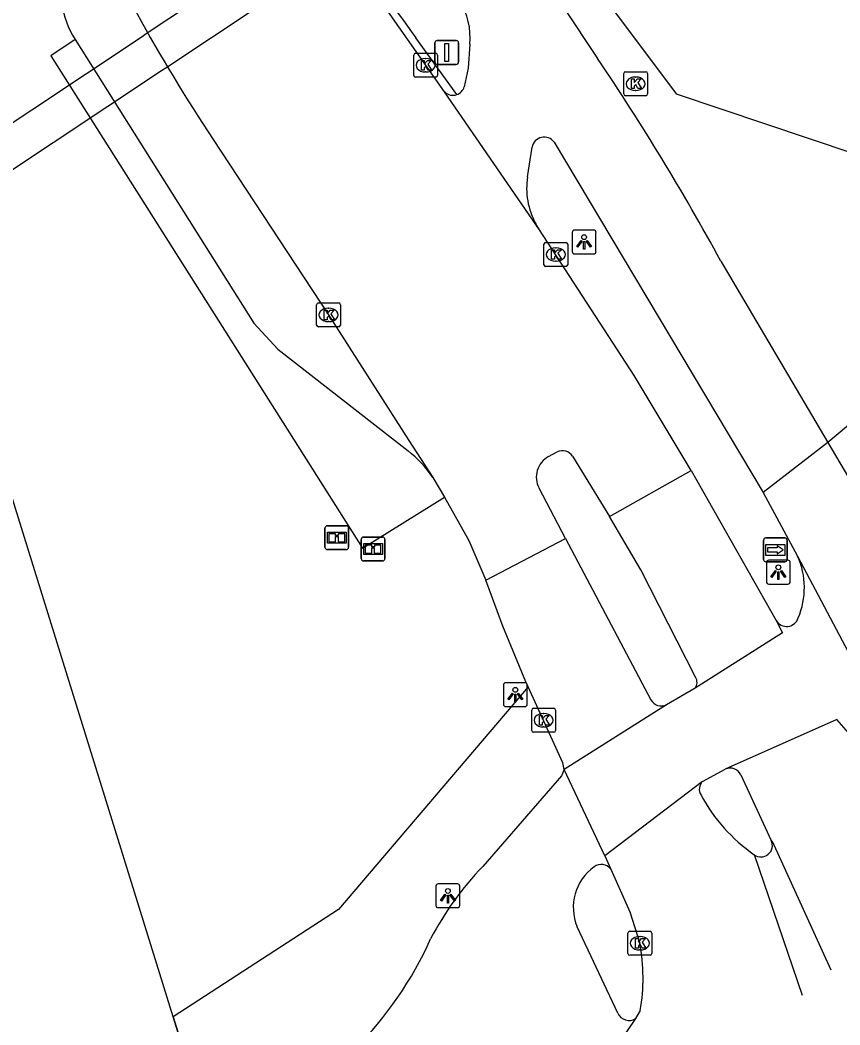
# Model space of a CAD drawing. Extents: x 155018 to 156648, y 383980 to 385733.
# Drawn here: x 156557.23 to 156591.57, y 384626.43 to 384668.5 of the extents above; entities that cross this region are included whole.
import ezdxf

# ---------------------------------------------------------------- set-up
doc = ezdxf.new("R2010")
doc.units = 0
for name, color, linetype in [('IMGEO_Berm_groen', 7, 'Continuous'), ('IMGEO_Duiker', 7, 'Continuous'), ('IMGEO_Fietspad_gesloten', 7, 'Continuous'), ('IMGEO_Gemengd_bos', 7, 'Continuous'), ('IMGEO_Hek', 7, 'Continuous'), ('IMGEO_Informatiebord', 7, 'Continuous'), ('IMGEO_Kolk', 7, 'Continuous'), ('IMGEO_Lichtpunt', 7, 'Continuous'), ('IMGEO_Rijbaan_lokaal_gesloten', 7, 'Continuous'), ('IMGEO_Rijbaan_lokaal_open', 7, 'Continuous'), ('IMGEO_Verkeersbordpaal', 7, 'Continuous'), ('IMGEO_Voetpad_open', 7, 'Continuous'), ('IMGEO_Wegwijzer', 7, 'Continuous')]:
    doc.layers.add(name, color=color, linetype=linetype)

msp = doc.modelspace()

# ---------------------------------------------------------------- linework, layer by layer
at = {"layer": 'IMGEO_Berm_groen'}
for points in [[(156614.853, 384671.425), (156601.475, 384659.788), (156593.633, 384652.966), (156591.837, 384651.468), (156591.059, 384650.819)], [(156578.513, 384640.583), (156570.561, 384631.269), (156563.646, 384626.764)], [(156563.646, 384626.764), (156564.466, 384624.126), (156531.494, 384595.357), (156529.441, 384598.543)]]:
    msp.add_lwpolyline(points, dxfattribs=at)
at = {"layer": 'IMGEO_Duiker'}
for points in [[(156577.108, 384677.619), (156576.081, 384676.936), (156575.032, 384676.239), (156572.166, 384674.336), (156570.131, 384672.984), (156569.894, 384672.826), (156562.558, 384667.952), (156562.299, 384667.78), (156550.846, 384660.171), (156549.66, 384659.383)], [(156578.022, 384676.251), (156577.068, 384675.617), (156576.011, 384674.916), (156573.146, 384673.013), (156571.061, 384671.628), (156570.823, 384671.47), (156563.419, 384666.553), (156563.151, 384666.375), (156551.82, 384658.85), (156550.561, 384658.014)]]:
    msp.add_lwpolyline(points, dxfattribs=at)
at = {"layer": 'IMGEO_Fietspad_gesloten'}
for points in [[(156538.592, 384751.656), (156539.355, 384749.98), (156542.337, 384743.362), (156546.126, 384734.779), (156549.842, 384726.164), (156553.484, 384717.518), (156561.721, 384697.462), (156562.572, 384695.595), (156563.674, 384693.353), (156564.847, 384691.147), (156566.09, 384688.98), (156567.402, 384686.854), (156568.781, 384684.771), (156570.259, 384682.731), (156572.644, 384679.583), (156578.506, 384671.277), (156581.42, 384666.894)], [(156576.066, 384667.49), (156575.991, 384666.488), (156575.829, 384665.703)], [(156578.482, 384661.946), (156578.679, 384663.178)], [(156579.597, 384663.388), (156588.346, 384648.724)], [(156578.98, 384659.723), (156578.826, 384659.976)], [(156586.578, 384658.411), (156591.059, 384650.819)], [(156591.059, 384650.819), (156588.346, 384648.724)], [(156591.059, 384650.819), (156593.15, 384647.277)], [(156588.346, 384648.724), (156589.796, 384646.065)], [(156589.796, 384646.065), (156593.644, 384638.781)], [(156585.497, 384640.527), (156584.304, 384639.838)], [(156580.02, 384637.119), (156579.908, 384636.861), (156576.605, 384633.069)], [(156581.719, 384633.506), (156580.02, 384637.119)], [(156585.811, 384636.629), (156586.765, 384637.14)], [(156582.264, 384626.917), (156580.561, 384630.541)]]:
    msp.add_lwpolyline(points, dxfattribs=at)
for centre, radius, start, end in [((156573.112, 384667.767), 2.967, 354.6349, 31.5282), ((156495.662, 384608.94), 103.504, 28.55231, 34.0502), ((156575.355, 384665.853), 0.497, 289.7667, 342.4367), ((156579.18, 384663.1), 0.507, 34.6505, 171.1198), ((156581.55, 384661.467), 3.105, 171.1214, 208.6888), ((156586.807, 384644.738), 3.27, 337.2164, 23.9326), ((156589.331, 384643.632), 0.516, 211.2319, 341.9879), ((156581.572, 384632.646), 0.507, 37.4182, 126.5948), ((156586.119, 384623.925), 13.195, 136.1354, 152.4076), ((156582.495, 384631.351), 2.097, 125.7429, 202.7342), ((156560.532, 384636.223), 15.207, 314.7981, 335.9981), ((156582.725, 384627.123), 0.505, 204.0244, 303.2049)]:
    msp.add_arc(centre, radius, start, end, dxfattribs=at)
at = {"layer": 'IMGEO_Gemengd_bos'}
msp.add_lwpolyline([(156563.646, 384626.764), (156555.532, 384652.872), (156555.06, 384654.16), (156554.365, 384655.378), (156551.82, 384658.85), (156550.846, 384660.171), (156547.264, 384665.032)], dxfattribs=at)
at = {"layer": 'IMGEO_Hek'}
for points in [[(156577.068, 384675.617), (156584.702, 384665.414)], [(156584.702, 384665.414), (156601.461, 384659.793)], [(156563.646, 384626.764), (156555.532, 384652.872), (156555.06, 384654.16), (156554.365, 384655.378), (156551.82, 384658.85)], [(156564.466, 384624.126), (156563.646, 384626.764)]]:
    msp.add_lwpolyline(points, dxfattribs=at)
at = {"layer": 'IMGEO_Informatiebord'}
for p, q in [((156570, 384646.431), (156570, 384647.231)), ((156570, 384647.231), (156570, 384646.431)), ((156570.1, 384647.331), (156570.89, 384647.331)), ((156570.89, 384647.331), (156570.1, 384647.331)), ((156570.99, 384647.231), (156570.99, 384646.431)), ((156570.99, 384646.431), (156570.99, 384647.231)), ((156571.519, 384645.957), (156571.519, 384646.757)), ((156571.519, 384646.757), (156571.519, 384645.957)), ((156571.619, 384646.857), (156572.409, 384646.857)), ((156572.409, 384646.857), (156571.619, 384646.857)), ((156572.509, 384646.757), (156572.509, 384645.957)), ((156572.509, 384645.957), (156572.509, 384646.757)), ((156570.89, 384646.331), (156570.1, 384646.331)), ((156570.1, 384646.331), (156570.89, 384646.331)), ((156572.409, 384645.857), (156571.619, 384645.857)), ((156571.619, 384645.857), (156572.409, 384645.857))]:
    msp.add_line(p, q, dxfattribs=at)
for points in [[(156570.101, 384647.063), (156570.889, 384647.063), (156570.889, 384646.599), (156570.101, 384646.599), (156570.101, 384647.063)], [(156570.166, 384646.998), (156570.166, 384646.664), (156570.441, 384646.664), (156570.442, 384646.877), (156570.546, 384646.878), (156570.547, 384646.664), (156570.824, 384646.664), (156570.824, 384646.998), (156570.548, 384646.998), (156570.548, 384646.918), (156570.442, 384646.918), (156570.442, 384646.998), (156570.166, 384646.998)], [(156571.62, 384646.589), (156572.408, 384646.589), (156572.408, 384646.125), (156571.62, 384646.125), (156571.62, 384646.589)], [(156571.685, 384646.524), (156571.685, 384646.19), (156571.96, 384646.19), (156571.961, 384646.403), (156572.065, 384646.404), (156572.066, 384646.19), (156572.343, 384646.19), (156572.343, 384646.524), (156572.067, 384646.524), (156572.067, 384646.444), (156571.961, 384646.444), (156571.961, 384646.524), (156571.685, 384646.524)]]:
    msp.add_lwpolyline(points, dxfattribs=at)
for centre, start, end in [((156570.1, 384647.231), 90, 180), ((156570.1, 384647.231), 90, 180), ((156570.89, 384647.231), 0, 90), ((156570.89, 384647.231), 360, 90), ((156571.619, 384646.757), 90, 180), ((156571.619, 384646.757), 90, 180), ((156572.409, 384646.757), 0, 90), ((156572.409, 384646.757), 360, 90), ((156570.1, 384646.431), 180, 270), ((156570.1, 384646.431), 180, 270), ((156570.89, 384646.431), 270, 0), ((156570.89, 384646.431), 270, 0), ((156571.619, 384645.957), 180, 270), ((156571.619, 384645.957), 180, 270), ((156572.409, 384645.957), 270, 0), ((156572.409, 384645.957), 270, 0)]:
    msp.add_arc(centre, 0.1, start, end, dxfattribs=at)
at = {"layer": 'IMGEO_Kolk'}
for p, q in [((156573.714, 384666.187), (156573.714, 384667.039)), ((156573.789, 384667.113), (156574.641, 384667.113)), ((156574.202, 384666.893), (156574.227, 384666.893)), ((156574.715, 384667.039), (156574.715, 384666.187)), ((156574.641, 384666.113), (156573.789, 384666.113)), ((156574.225, 384666.333), (156574.2, 384666.333)), ((156582.51, 384665.413), (156582.51, 384666.265)), ((156582.585, 384666.339), (156583.437, 384666.339)), ((156582.998, 384666.119), (156583.023, 384666.119)), ((156583.511, 384666.265), (156583.511, 384665.413)), ((156583.021, 384665.559), (156582.996, 384665.559)), ((156583.437, 384665.339), (156582.585, 384665.339)), ((156579.166, 384658.263), (156579.166, 384659.115)), ((156579.241, 384659.189), (156580.093, 384659.189)), ((156579.654, 384658.969), (156579.679, 384658.969)), ((156580.167, 384659.115), (156580.167, 384658.263)), ((156579.677, 384658.409), (156579.652, 384658.409)), ((156580.093, 384658.189), (156579.241, 384658.189)), ((156569.648, 384655.734), (156569.648, 384656.586)), ((156569.723, 384656.66), (156570.575, 384656.66)), ((156570.136, 384656.44), (156570.161, 384656.44)), ((156570.649, 384656.586), (156570.649, 384655.734)), ((156570.159, 384655.88), (156570.134, 384655.88)), ((156570.575, 384655.66), (156569.723, 384655.66)), ((156578.656, 384638.762), (156578.656, 384639.614)), ((156578.731, 384639.688), (156579.583, 384639.688)), ((156579.144, 384639.468), (156579.169, 384639.468)), ((156579.657, 384639.614), (156579.657, 384638.762)), ((156579.583, 384638.688), (156578.731, 384638.688)), ((156579.167, 384638.908), (156579.142, 384638.908)), ((156582.686, 384629.424), (156582.686, 384630.276)), ((156582.761, 384630.35), (156583.613, 384630.35)), ((156583.687, 384630.276), (156583.687, 384629.424)), ((156583.174, 384630.13), (156583.199, 384630.13)), ((156583.613, 384629.35), (156582.761, 384629.35)), ((156583.197, 384629.57), (156583.172, 384629.57))]:
    msp.add_line(p, q, dxfattribs=at)
for points in [[(156573.714, 384666.187), (156573.714, 384667.039)], [(156573.789, 384667.113), (156574.641, 384667.113)], [(156574.035, 384666.813), (156574.158, 384666.813), (156574.158, 384666.662), (156574.288, 384666.813), (156574.452, 384666.813), (156574.306, 384666.662), (156574.459, 384666.413), (156574.307, 384666.413), (156574.222, 384666.577), (156574.158, 384666.51), (156574.158, 384666.413), (156574.035, 384666.413), (156574.035, 384666.813)], [(156574.715, 384667.039), (156574.715, 384666.187)], [(156574.641, 384666.113), (156573.789, 384666.113)], [(156582.51, 384665.413), (156582.51, 384666.265)], [(156582.585, 384666.339), (156583.437, 384666.339)], [(156582.831, 384666.039), (156582.954, 384666.039), (156582.954, 384665.888), (156583.084, 384666.039), (156583.248, 384666.039), (156583.102, 384665.888), (156583.255, 384665.639), (156583.103, 384665.639), (156583.018, 384665.803), (156582.954, 384665.736), (156582.954, 384665.639), (156582.831, 384665.639), (156582.831, 384666.039)], [(156583.511, 384666.265), (156583.511, 384665.413)], [(156583.437, 384665.339), (156582.585, 384665.339)], [(156579.166, 384658.263), (156579.166, 384659.115)], [(156579.241, 384659.189), (156580.093, 384659.189)], [(156579.487, 384658.889), (156579.61, 384658.889), (156579.61, 384658.738), (156579.74, 384658.889), (156579.904, 384658.889), (156579.758, 384658.738), (156579.911, 384658.489), (156579.759, 384658.489), (156579.674, 384658.653), (156579.61, 384658.586), (156579.61, 384658.489), (156579.487, 384658.489), (156579.487, 384658.889)], [(156580.167, 384659.115), (156580.167, 384658.263)], [(156580.093, 384658.189), (156579.241, 384658.189)], [(156569.648, 384655.734), (156569.648, 384656.586)], [(156569.723, 384656.66), (156570.575, 384656.66)], [(156569.969, 384656.36), (156570.092, 384656.36), (156570.092, 384656.209), (156570.222, 384656.36), (156570.386, 384656.36), (156570.24, 384656.209), (156570.393, 384655.96), (156570.241, 384655.96), (156570.156, 384656.124), (156570.092, 384656.057), (156570.092, 384655.96), (156569.969, 384655.96), (156569.969, 384656.36)], [(156570.649, 384656.586), (156570.649, 384655.734)], [(156570.575, 384655.66), (156569.723, 384655.66)], [(156578.656, 384638.762), (156578.656, 384639.614)], [(156578.731, 384639.688), (156579.583, 384639.688)], [(156579.657, 384639.614), (156579.657, 384638.762)], [(156578.977, 384639.388), (156579.1, 384639.388), (156579.1, 384639.237), (156579.23, 384639.388), (156579.394, 384639.388), (156579.248, 384639.237), (156579.401, 384638.988), (156579.249, 384638.988), (156579.164, 384639.152), (156579.1, 384639.085), (156579.1, 384638.988), (156578.977, 384638.988), (156578.977, 384639.388)], [(156579.583, 384638.688), (156578.731, 384638.688)], [(156582.686, 384629.424), (156582.686, 384630.276)], [(156582.761, 384630.35), (156583.613, 384630.35)], [(156583.687, 384630.276), (156583.687, 384629.424)], [(156583.007, 384630.05), (156583.13, 384630.05), (156583.13, 384629.899), (156583.26, 384630.05), (156583.424, 384630.05), (156583.278, 384629.899), (156583.431, 384629.65), (156583.279, 384629.65), (156583.194, 384629.814), (156583.13, 384629.747), (156583.13, 384629.65), (156583.007, 384629.65), (156583.007, 384630.05)], [(156583.613, 384629.35), (156582.761, 384629.35)]]:
    msp.add_lwpolyline(points, dxfattribs=at)
for centre, start, end in [((156573.791, 384667.037), 91.552, 178.448), ((156573.791, 384667.037), 91.552, 178.448), ((156574.639, 384667.037), 1.552, 88.448), ((156574.639, 384667.037), 1.552, 88.448), ((156573.791, 384666.189), 181.552, 268.448), ((156573.791, 384666.189), 181.552, 268.448), ((156574.639, 384666.189), 271.552, 358.448), ((156574.639, 384666.189), 271.552, 358.448), ((156582.587, 384666.263), 91.552, 178.448), ((156582.587, 384666.263), 91.552, 178.448), ((156583.435, 384666.263), 1.552, 88.448), ((156583.435, 384666.263), 1.552, 88.448), ((156582.587, 384665.415), 181.552, 268.448), ((156582.587, 384665.415), 181.552, 268.448), ((156583.435, 384665.415), 271.552, 358.448), ((156583.435, 384665.415), 271.552, 358.448), ((156579.243, 384659.113), 91.552, 178.448), ((156579.243, 384659.113), 91.552, 178.448), ((156580.091, 384659.113), 1.552, 88.448), ((156580.091, 384659.113), 1.552, 88.448), ((156579.243, 384658.265), 181.552, 268.448), ((156579.243, 384658.265), 181.552, 268.448), ((156580.091, 384658.265), 271.552, 358.448), ((156580.091, 384658.265), 271.552, 358.448), ((156569.725, 384656.584), 91.552, 178.448), ((156569.725, 384656.584), 91.552, 178.448), ((156570.573, 384656.584), 1.552, 88.448), ((156570.573, 384656.584), 1.552, 88.448), ((156569.725, 384655.736), 181.552, 268.448), ((156569.725, 384655.736), 181.552, 268.448), ((156570.573, 384655.736), 271.552, 358.448), ((156570.573, 384655.736), 271.552, 358.448), ((156578.733, 384639.612), 91.552, 178.448), ((156578.733, 384639.612), 91.552, 178.448), ((156579.581, 384639.612), 1.552, 88.448), ((156579.581, 384639.612), 1.552, 88.448), ((156578.733, 384638.764), 181.552, 268.448), ((156578.733, 384638.764), 181.552, 268.448), ((156579.581, 384638.764), 271.552, 358.448), ((156579.581, 384638.764), 271.552, 358.448), ((156582.763, 384630.274), 91.552, 178.448), ((156582.763, 384630.274), 91.552, 178.448), ((156583.611, 384630.274), 1.552, 88.448), ((156583.611, 384630.274), 1.552, 88.448), ((156582.763, 384629.426), 181.552, 268.448), ((156582.763, 384629.426), 181.552, 268.448), ((156583.611, 384629.426), 271.552, 358.448), ((156583.611, 384629.426), 271.552, 358.448)]:
    msp.add_arc(centre, 0.0765, start, end, dxfattribs=at)
for centre, major_axis, ratio, start_param, end_param in [((156574.201, 384666.613), (-0.387, 0.002), 0.722429, 4.712389, 7.853982), ((156574.226, 384666.613), (-0.39, 0.002), 0.717154, 1.570796, 4.712389), ((156582.997, 384665.839), (-0.387, 0.002), 0.722429, 4.712389, 7.853982), ((156583.022, 384665.839), (-0.39, 0.002), 0.717154, 1.570796, 4.712389), ((156579.653, 384658.689), (-0.387, 0.002), 0.722429, 4.712389, 7.853982), ((156579.678, 384658.689), (-0.39, 0.002), 0.717154, 1.570796, 4.712389), ((156570.135, 384656.16), (-0.387, 0.002), 0.722429, 4.712389, 7.853982), ((156570.16, 384656.16), (-0.39, 0.002), 0.717154, 1.570796, 4.712389), ((156579.143, 384639.188), (-0.387, 0.002), 0.722429, 4.712389, 7.853982), ((156579.168, 384639.188), (-0.39, 0.002), 0.717154, 1.570796, 4.712389), ((156583.173, 384629.85), (-0.387, 0.002), 0.722429, 4.712389, 7.853982), ((156583.198, 384629.85), (-0.39, 0.002), 0.717154, 1.570796, 4.712389)]:
    msp.add_ellipse(centre, major_axis=major_axis, ratio=ratio, start_param=start_param, end_param=end_param, dxfattribs=at)
at = {"layer": 'IMGEO_Lichtpunt'}
for p, q in [((156581.256, 384659.712), (156580.448, 384659.712)), ((156581.256, 384659.712), (156580.448, 384659.712)), ((156580.354, 384659.617), (156580.354, 384658.81)), ((156580.354, 384659.617), (156580.354, 384658.81)), ((156581.35, 384658.81), (156581.35, 384659.617)), ((156581.35, 384658.81), (156581.35, 384659.617)), ((156580.448, 384658.716), (156581.256, 384658.716)), ((156580.448, 384658.716), (156581.256, 384658.716)), ((156588.489, 384645.793), (156588.489, 384644.986)), ((156588.489, 384645.793), (156588.489, 384644.986)), ((156589.391, 384645.888), (156588.583, 384645.888)), ((156589.391, 384645.888), (156588.583, 384645.888)), ((156589.485, 384644.986), (156589.485, 384645.793)), ((156589.485, 384644.986), (156589.485, 384645.793)), ((156588.583, 384644.892), (156589.391, 384644.892)), ((156588.583, 384644.892), (156589.391, 384644.892)), ((156578.375, 384640.758), (156577.567, 384640.758)), ((156578.375, 384640.758), (156577.567, 384640.758)), ((156577.473, 384640.663), (156577.473, 384639.856)), ((156577.473, 384640.663), (156577.473, 384639.856)), ((156578.469, 384639.856), (156578.469, 384640.663)), ((156578.469, 384639.856), (156578.469, 384640.663)), ((156577.567, 384639.762), (156578.375, 384639.762)), ((156577.567, 384639.762), (156578.375, 384639.762)), ((156575.551, 384632.337), (156574.743, 384632.337)), ((156575.551, 384632.337), (156574.743, 384632.337)), ((156574.649, 384632.242), (156574.649, 384631.435)), ((156574.649, 384632.242), (156574.649, 384631.435)), ((156575.645, 384631.435), (156575.645, 384632.242)), ((156575.645, 384631.435), (156575.645, 384632.242)), ((156574.743, 384631.341), (156575.551, 384631.341)), ((156574.743, 384631.341), (156575.551, 384631.341))]:
    msp.add_line(p, q, dxfattribs=at)
for points in [[(156580.728, 384659.281), (156580.767, 384659.253), (156580.579, 384658.991), (156580.541, 384659.018), (156580.728, 384659.281)], [(156580.83, 384659.233), (156580.877, 384659.233), (156580.877, 384658.911), (156580.83, 384658.911), (156580.83, 384659.233)], [(156580.94, 384659.253), (156580.978, 384659.28), (156581.165, 384659.018), (156581.126, 384658.99), (156580.94, 384659.253)], [(156588.863, 384645.457), (156588.902, 384645.429), (156588.714, 384645.167), (156588.676, 384645.194), (156588.863, 384645.457)], [(156588.965, 384645.409), (156589.012, 384645.409), (156589.012, 384645.087), (156588.965, 384645.087), (156588.965, 384645.409)], [(156589.075, 384645.429), (156589.113, 384645.456), (156589.3, 384645.194), (156589.261, 384645.166), (156589.075, 384645.429)], [(156577.847, 384640.327), (156577.886, 384640.299), (156577.698, 384640.037), (156577.66, 384640.064), (156577.847, 384640.327)], [(156578.059, 384640.299), (156578.097, 384640.326), (156578.284, 384640.064), (156578.245, 384640.036), (156578.059, 384640.299)], [(156577.949, 384640.279), (156577.996, 384640.279), (156577.996, 384639.957), (156577.949, 384639.957), (156577.949, 384640.279)], [(156575.023, 384631.906), (156575.062, 384631.878), (156574.874, 384631.616), (156574.836, 384631.643), (156575.023, 384631.906)], [(156575.235, 384631.878), (156575.273, 384631.905), (156575.46, 384631.643), (156575.421, 384631.615), (156575.235, 384631.878)], [(156575.125, 384631.858), (156575.172, 384631.858), (156575.172, 384631.536), (156575.125, 384631.536), (156575.125, 384631.858)]]:
    msp.add_lwpolyline(points, dxfattribs=at)
for centre in [(156580.853, 384659.415), (156588.988, 384645.591), (156577.972, 384640.461), (156575.148, 384632.04)]:
    msp.add_circle(centre, 0.0994, dxfattribs=at)
for centre, start, end in [((156580.448, 384659.617), 90, 180), ((156580.448, 384659.617), 90, 180), ((156581.256, 384659.617), 0, 90), ((156581.256, 384659.617), 0, 90), ((156580.448, 384658.81), 180, 270), ((156580.448, 384658.81), 180, 270), ((156581.256, 384658.81), 270, 0), ((156581.256, 384658.81), 270, 360), ((156588.583, 384645.793), 90, 180), ((156588.583, 384645.793), 90, 180), ((156589.391, 384645.793), 0, 90), ((156589.391, 384645.793), 0, 90), ((156588.583, 384644.986), 180, 270), ((156588.583, 384644.986), 180, 270), ((156589.391, 384644.986), 270, 0), ((156589.391, 384644.986), 270, 360), ((156577.567, 384640.663), 90, 180), ((156577.567, 384640.663), 90, 180), ((156578.375, 384640.663), 0, 90), ((156578.375, 384640.663), 0, 90), ((156577.567, 384639.856), 180, 270), ((156577.567, 384639.856), 180, 270), ((156578.375, 384639.856), 270, 0), ((156578.375, 384639.856), 270, 360), ((156574.743, 384632.242), 90, 180), ((156574.743, 384632.242), 90, 180), ((156575.551, 384632.242), 0, 90), ((156575.551, 384632.242), 0, 90), ((156574.743, 384631.435), 180, 270), ((156574.743, 384631.435), 180, 270), ((156575.551, 384631.435), 270, 0), ((156575.551, 384631.435), 270, 360)]:
    msp.add_arc(centre, 0.0946, start, end, dxfattribs=at)
at = {"layer": 'IMGEO_Rijbaan_lokaal_gesloten'}
for points in [[(156575.012, 384665.494), (156570.823, 384671.47), (156570.667, 384671.695), (156570.512, 384671.921), (156570.357, 384672.147), (156570.202, 384672.373), (156570.048, 384672.599), (156569.894, 384672.826), (156568.604, 384674.745), (156567.335, 384676.677), (156566.086, 384678.622), (156564.858, 384680.58), (156563.65, 384682.551), (156562.464, 384684.535), (156561.136, 384686.953), (156559.855, 384689.396), (156558.622, 384691.864), (156557.437, 384694.355), (156556.3, 384696.868), (156555.212, 384699.403), (156548.342, 384715.452), (156541.127, 384732.471)], [(156575.523, 384665.385), (156573.802, 384667.766)], [(156578.98, 384659.723), (156575.012, 384665.494)], [(156565.315, 384663.5), (156570.149, 384656.16), (156573.518, 384650.903), (156574.512, 384649.352)], [(156585.331, 384649.643), (156582.943, 384653.619), (156578.98, 384659.723)], [(156579.364, 384650.23), (156579.722, 384650.42)], [(156580.368, 384650.239), (156581.914, 384647.717)], [(156581.914, 384647.717), (156585.331, 384649.643)], [(156585.331, 384649.643), (156588.89, 384643.364)], [(156574.512, 384649.352), (156575.003, 384648.53)], [(156580.079, 384646.797), (156578.967, 384648.905)], [(156575.003, 384648.53), (156576.028, 384646.714), (156576.73, 384645.055)], [(156585.519, 384640.998), (156583.225, 384645.492), (156581.914, 384647.717)], [(156576.73, 384645.055), (156580.079, 384646.797)], [(156580.079, 384646.797), (156583.641, 384640.049)], [(156578.513, 384640.583), (156578.413, 384640.802), (156577.455, 384643.121), (156576.73, 384645.055)], [(156588.89, 384643.364), (156589.165, 384642.851), (156585.497, 384640.527)], [(156580.02, 384637.119), (156579.963, 384637.4), (156578.513, 384640.583)], [(156584.304, 384639.838), (156580.02, 384637.119)], [(156592.028, 384638.555), (156591.434, 384639.22), (156586.765, 384637.14)], [(156585.811, 384636.629), (156581.719, 384633.506)], [(156587.418, 384636.905), (156588.689, 384634.153)], [(156588.689, 384634.153), (156588.733, 384634.129), (156591.184, 384628.731)], [(156587.973, 384633.56), (156589.98, 384627.682)], [(156581.719, 384633.506), (156581.975, 384632.954)], [(156581.975, 384632.954), (156582.767, 384631.161), (156583.187, 384629.85)], [(156583.206, 384627.032), (156583.002, 384626.7)], [(156583.002, 384626.7), (156580.054, 384622.34)]]:
    msp.add_lwpolyline(points, dxfattribs=at)
for centre, radius, start, end in [((156631.128, 384706.898), 78.834, 204.41317, 213.40144), ((156735.631, 384785.525), 200.139, 214.68679, 216.04259), ((156575.356, 384665.853), 0.497, 226.2725, 289.6452), ((156579.947, 384649.98), 0.494, 31.6086, 117.0872), ((156579.824, 384649.37), 0.975, 118.1626, 208.4786), ((156585.159, 384640.779), 0.422, 323.3227, 31.3287), ((156584.085, 384640.296), 0.508, 209.1018, 295.5908), ((156586.967, 384636.676), 0.506, 26.9478, 113.4669), ((156586.142, 384636.302), 0.465, 135.2912, 212.4427), ((156592.131, 384639.509), 7.258, 208.4452, 235.0499), ((156588.259, 384633.943), 0.478, 233.2889, 25.975), ((156575.155, 384628.387), 8.165, 350.4485, 10.3241)]:
    msp.add_arc(centre, radius, start, end, dxfattribs=at)
at = {"layer": 'IMGEO_Rijbaan_lokaal_open'}
msp.add_lwpolyline([(156559.535, 384667.687), (156567.013, 384655.809), (156568.028, 384654.722), (156573.481, 384650.47)], dxfattribs=at)
for centre, radius, start, end in [((156562.817, 384669.765), 3.885, 187.7527, 212.3378), ((156570.333, 384646.533), 5.041, 34.0058, 51.3576)]:
    msp.add_arc(centre, radius, start, end, dxfattribs=at)
at = {"layer": 'IMGEO_Verkeersbordpaal'}
for p, q in [((156574.704, 384667.649), (156575.494, 384667.649)), ((156575.494, 384667.649), (156574.704, 384667.649)), ((156574.604, 384666.749), (156574.604, 384667.549)), ((156574.604, 384667.549), (156574.604, 384666.749)), ((156575.594, 384667.549), (156575.594, 384666.749)), ((156575.594, 384666.749), (156575.594, 384667.549)), ((156575.494, 384666.649), (156574.704, 384666.649)), ((156574.704, 384666.649), (156575.494, 384666.649))]:
    msp.add_line(p, q, dxfattribs=at)
msp.add_lwpolyline([(156575.024, 384667.524), (156575.174, 384667.524), (156575.174, 384666.774), (156575.024, 384666.774), (156575.024, 384667.524)], dxfattribs=at)
for centre, start, end in [((156574.704, 384667.549), 90, 180), ((156574.704, 384667.549), 90, 180), ((156575.494, 384667.549), 0, 90), ((156575.494, 384667.549), 360, 90), ((156574.704, 384666.749), 180, 270), ((156574.704, 384666.749), 180, 270), ((156575.494, 384666.749), 270, 0), ((156575.494, 384666.749), 270, 0)]:
    msp.add_arc(centre, 0.1, start, end, dxfattribs=at)
at = {"layer": 'IMGEO_Voetpad_open'}
msp.add_lwpolyline([(156559.535, 384667.687), (156558.512, 384667.011), (156571.567, 384646.393), (156575.003, 384648.53)], dxfattribs=at)
at = {"layer": 'IMGEO_Wegwijzer'}
for p, q in [((156588.365, 384645.921), (156588.365, 384646.721)), ((156588.365, 384646.721), (156588.365, 384645.921)), ((156588.465, 384646.821), (156589.255, 384646.821)), ((156589.255, 384646.821), (156588.465, 384646.821)), ((156589.355, 384646.721), (156589.355, 384645.921)), ((156589.355, 384645.921), (156589.355, 384646.721)), ((156589.255, 384645.821), (156588.465, 384645.821)), ((156588.465, 384645.821), (156589.255, 384645.821))]:
    msp.add_line(p, q, dxfattribs=at)
for points in [[(156588.466, 384646.553), (156589.254, 384646.553), (156589.254, 384646.089), (156588.466, 384646.089), (156588.466, 384646.553)], [(156588.531, 384646.405), (156588.531, 384646.321), (156588.531, 384646.237), (156588.942, 384646.237), (156588.942, 384646.154), (156589.189, 384646.321), (156588.942, 384646.488), (156588.942, 384646.405), (156588.531, 384646.405)]]:
    msp.add_lwpolyline(points, dxfattribs=at)
for centre, start, end in [((156588.465, 384646.721), 90, 180), ((156588.465, 384646.721), 90, 180), ((156589.255, 384646.721), 0, 90), ((156589.255, 384646.721), 360, 90), ((156588.465, 384645.921), 180, 270), ((156588.465, 384645.921), 180, 270), ((156589.255, 384645.921), 270, 0), ((156589.255, 384645.921), 270, 0)]:
    msp.add_arc(centre, 0.1, start, end, dxfattribs=at)

doc.saveas('drawing.dxf')
